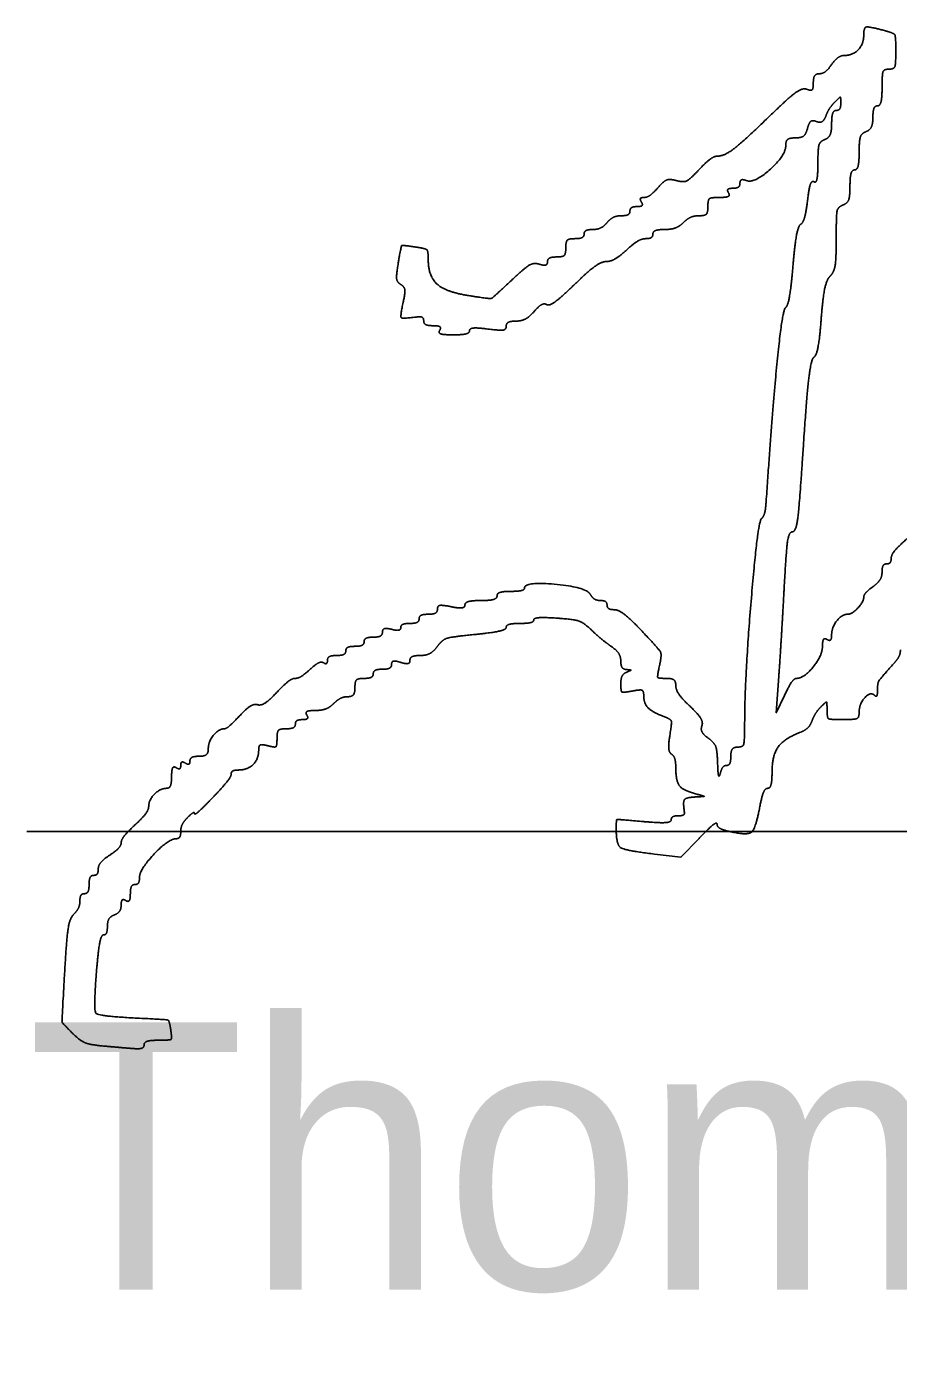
# Model space of a CAD drawing. Extents: x -7.1 to 34, y 0 to 22.
# Drawn here: x 24.528 to 24.984, y 10.546 to 11.25 of the extents above; entities that cross this region are included whole.
import ezdxf

# ---------------------------------------------------------------- set-up
doc = ezdxf.new("R2010")
doc.units = 0
doc.layers.add('SH_Data', color=7, linetype='Continuous')
doc.layers.add('SH_Text', color=7, linetype='Continuous')

msp = doc.modelspace()

# ---------------------------------------------------------------- linework, layer by layer
at = {"layer": 'SH_Data'}
msp.add_line((24.52788, 10.82824), (28.02788, 10.82824), dxfattribs=at)
at = {"layer": 'SH_Text'}
msp.add_line((24.56799, 10.71582), (24.56799, 10.71582), dxfattribs=at)
for points in [[(24.92453, 10.89945), (24.92027, 10.89045), (24.9216, 10.90965)], [(24.85644, 10.81641), (24.87036, 10.81478), (24.87981, 10.82461)]]:
    msp.add_lwpolyline(points, dxfattribs=at)
for points in [[(24.97745, 11.24774), (24.96881, 11.25006), (24.96605, 11.24951), (24.96605, 11.24548)], [(24.98285, 11.23697), (24.98285, 11.24461), (24.98188, 11.24656), (24.97745, 11.24774)], [(24.96605, 11.24548), (24.96605, 11.24086), (24.96035, 11.23485), (24.95596, 11.23485)], [(24.95596, 11.23485), (24.95417, 11.23485), (24.95116, 11.23269), (24.94925, 11.23005)], [(24.97925, 11.22765), (24.98184, 11.22765), (24.98285, 11.23029), (24.98285, 11.23697)], [(24.94925, 11.23005), (24.94735, 11.22741), (24.94441, 11.22525), (24.94272, 11.22525)], [(24.97565, 11.21805), (24.97565, 11.22499), (24.97665, 11.22765), (24.97925, 11.22765)], [(24.93965, 11.22053), (24.93965, 11.21741), (24.93848, 11.21625), (24.9362, 11.21713)], [(24.94272, 11.22525), (24.94104, 11.22525), (24.93965, 11.22313), (24.93965, 11.22053)], [(24.9362, 11.21713), (24.93412, 11.21793), (24.92749, 11.21337), (24.9195, 11.20565)], [(24.95092, 11.21043), (24.95352, 11.21305), (24.95405, 11.21295), (24.95405, 11.20983)], [(24.97325, 11.20845), (24.97457, 11.20845), (24.97565, 11.21277), (24.97565, 11.21805)], [(24.9195, 11.20565), (24.90345, 11.19015), (24.89307, 11.18205), (24.88924, 11.18205)], [(24.94621, 11.2031), (24.94708, 11.20538), (24.9492, 11.20868), (24.95092, 11.21043)], [(24.95165, 11.20605), (24.95033, 11.20605), (24.94925, 11.20293), (24.94925, 11.19911)], [(24.95405, 11.20983), (24.95405, 11.20775), (24.95297, 11.20605), (24.95165, 11.20605)], [(24.97085, 11.20238), (24.97085, 11.20572), (24.97193, 11.20845), (24.97325, 11.20845)], [(24.93659, 11.19659), (24.93738, 11.19959), (24.93921, 11.20102), (24.94126, 11.20023)], [(24.94126, 11.20023), (24.94314, 11.19951), (24.94534, 11.20078), (24.94621, 11.2031)], [(24.94925, 11.19911), (24.94925, 11.19515), (24.94771, 11.19157), (24.94565, 11.19079)], [(24.96725, 11.19492), (24.96923, 11.19568), (24.97085, 11.19904), (24.97085, 11.20238)], [(24.92525, 11.18778), (24.92525, 11.19011), (24.92725, 11.19165), (24.93028, 11.19165)], [(24.93028, 11.19165), (24.93333, 11.19165), (24.93581, 11.19359), (24.93659, 11.19659)], [(24.94565, 11.19079), (24.94318, 11.18984), (24.94205, 11.18597), (24.94205, 11.17839)], [(24.96365, 11.1842), (24.96365, 11.19029), (24.96491, 11.19402), (24.96725, 11.19492)], [(24.90458, 11.16929), (24.90872, 11.16771), (24.92525, 11.1825), (24.92525, 11.18778)], [(24.96125, 11.17485), (24.96257, 11.17485), (24.96365, 11.17906), (24.96365, 11.1842)], [(24.88924, 11.18205), (24.88767, 11.18205), (24.88341, 11.17887), (24.87978, 11.17499)], [(24.94205, 11.17839), (24.94205, 11.17233), (24.94111, 11.16795), (24.93996, 11.16867)], [(24.86795, 11.16928), (24.86441, 11.17021), (24.86131, 11.16901), (24.85831, 11.16555)], [(24.87978, 11.17499), (24.875, 11.16988), (24.87172, 11.16829), (24.86795, 11.16928)], [(24.90125, 11.16791), (24.90125, 11.16937), (24.90275, 11.16999), (24.90458, 11.16929)], [(24.95885, 11.16638), (24.95885, 11.17104), (24.95993, 11.17485), (24.96125, 11.17485)], [(24.85831, 11.16555), (24.85588, 11.16275), (24.8526, 11.16045), (24.85103, 11.16045)], [(24.8906, 11.16045), (24.89408, 11.16045), (24.8961, 11.16149), (24.89525, 11.16285)], [(24.89525, 11.16285), (24.89444, 11.16417), (24.89546, 11.16525), (24.89751, 11.16525)], [(24.89751, 11.16525), (24.89957, 11.16525), (24.90125, 11.16645), (24.90125, 11.16791)], [(24.93996, 11.16867), (24.93881, 11.16938), (24.93731, 11.16499), (24.93662, 11.15891)], [(24.95525, 11.15652), (24.95751, 11.15739), (24.95885, 11.16106), (24.95885, 11.16638)], [(24.8474, 11.15565), (24.84534, 11.15565), (24.84365, 11.15457), (24.84365, 11.15325)], [(24.84965, 11.15805), (24.85047, 11.15673), (24.84945, 11.15565), (24.8474, 11.15565)], [(24.85103, 11.16045), (24.84946, 11.16045), (24.84884, 11.15937), (24.84965, 11.15805)], [(24.87983, 11.15085), (24.88285, 11.15085), (24.88445, 11.15251), (24.88445, 11.15565)], [(24.88445, 11.15565), (24.88445, 11.1592), (24.88605, 11.16045), (24.8906, 11.16045)], [(24.93662, 11.15891), (24.93594, 11.15283), (24.93433, 11.14718), (24.93305, 11.14636)], [(24.95165, 11.13877), (24.95165, 11.15111), (24.95254, 11.15548), (24.95525, 11.15652)], [(24.83915, 11.15085), (24.83667, 11.15085), (24.8333, 11.14923), (24.83165, 11.14725)], [(24.84365, 11.15325), (24.84365, 11.15193), (24.84163, 11.15085), (24.83915, 11.15085)], [(24.8716, 11.14725), (24.87358, 11.14923), (24.87728, 11.15085), (24.87983, 11.15085)], [(24.82416, 11.14365), (24.82168, 11.14365), (24.81965, 11.14257), (24.81965, 11.14125)], [(24.83165, 11.14725), (24.83001, 11.14527), (24.82664, 11.14365), (24.82416, 11.14365)], [(24.85565, 11.14125), (24.85565, 11.14257), (24.85843, 11.14365), (24.86183, 11.14365)], [(24.86183, 11.14365), (24.86522, 11.14365), (24.86962, 11.14527), (24.8716, 11.14725)], [(24.93305, 11.14636), (24.93177, 11.14553), (24.92993, 11.13568), (24.92897, 11.12446)], [(24.73099, 11.13455), (24.72439, 11.13551), (24.72382, 11.13496), (24.72233, 11.12612)], [(24.73805, 11.12767), (24.73805, 11.1323), (24.73659, 11.13373), (24.73099, 11.13455)], [(24.81485, 11.13885), (24.81165, 11.13885), (24.81005, 11.13725), (24.81005, 11.13405)], [(24.81965, 11.14125), (24.81965, 11.13993), (24.81749, 11.13885), (24.81485, 11.13885)], [(24.84177, 11.13285), (24.84533, 11.13615), (24.84991, 11.13885), (24.85195, 11.13885)], [(24.85195, 11.13885), (24.85399, 11.13885), (24.85565, 11.13993), (24.85565, 11.14125)], [(24.94844, 11.11919), (24.9505, 11.12124), (24.95165, 11.1283), (24.95165, 11.13877)], [(24.7603, 11.10881), (24.74777, 11.11069), (24.73805, 11.11893), (24.73805, 11.12767)], [(24.80525, 11.12925), (24.80261, 11.12925), (24.80045, 11.1281), (24.80045, 11.12669)], [(24.81005, 11.13405), (24.81005, 11.13085), (24.80845, 11.12925), (24.80525, 11.12925)], [(24.83109, 11.12685), (24.83341, 11.12685), (24.83822, 11.12955), (24.84177, 11.13285)], [(24.72233, 11.12612), (24.72126, 11.11976), (24.72169, 11.11607), (24.72365, 11.11486)], [(24.79622, 11.12547), (24.7934, 11.12637), (24.78852, 11.12355), (24.78157, 11.117)], [(24.80045, 11.12669), (24.80045, 11.12528), (24.79855, 11.12474), (24.79622, 11.12547)], [(24.81463, 11.11486), (24.82137, 11.12146), (24.82877, 11.12685), (24.83109, 11.12685)], [(24.92897, 11.12446), (24.92801, 11.11325), (24.92628, 11.10349), (24.92513, 11.10278)], [(24.72365, 11.11486), (24.72555, 11.11368), (24.726, 11.11045), (24.72492, 11.10555)], [(24.78157, 11.117), (24.77165, 11.10766), (24.77062, 11.10726), (24.7603, 11.10881)], [(24.80009, 11.10428), (24.80135, 11.1035), (24.80789, 11.10826), (24.81463, 11.11486)], [(24.9438, 11.09705), (24.94462, 11.10785), (24.94661, 11.11735), (24.94844, 11.11919)], [(24.72492, 11.10555), (24.72328, 11.09808), (24.72454, 11.09682), (24.73265, 11.09788)], [(24.78397, 11.09565), (24.78679, 11.09565), (24.79105, 11.09791), (24.79345, 11.10068)], [(24.79345, 11.10068), (24.79584, 11.10344), (24.79883, 11.10506), (24.80009, 11.10428)], [(24.92513, 11.10278), (24.92347, 11.10175), (24.91826, 11.04967), (24.91494, 11.00085)], [(24.73265, 11.09788), (24.7343, 11.09809), (24.73565, 11.09714), (24.73565, 11.09576)], [(24.73565, 11.09576), (24.73565, 11.09438), (24.73788, 11.09325), (24.7406, 11.09325)], [(24.7406, 11.09325), (24.74331, 11.09325), (24.74487, 11.09217), (24.74405, 11.09085)], [(24.76925, 11.09151), (24.77556, 11.09066), (24.77885, 11.09116), (24.77885, 11.09294)], [(24.77885, 11.09294), (24.77885, 11.09443), (24.78116, 11.09565), (24.78397, 11.09565)], [(24.93988, 11.07659), (24.94125, 11.07744), (24.94301, 11.08665), (24.9438, 11.09705)], [(24.74405, 11.09085), (24.74317, 11.08943), (24.74603, 11.08845), (24.75111, 11.08845)], [(24.75111, 11.08845), (24.75581, 11.08845), (24.75965, 11.08943), (24.75965, 11.09063)], [(24.75965, 11.09063), (24.75965, 11.09182), (24.76397, 11.09222), (24.76925, 11.09151)], [(24.93444, 11.03015), (24.93609, 11.05529), (24.93848, 11.07573), (24.93988, 11.07659)], [(24.92874, 10.98525), (24.93061, 10.98525), (24.93244, 10.99973), (24.93444, 11.03015)], [(24.91494, 11.00085), (24.91467, 10.99689), (24.91361, 10.99303), (24.91257, 10.99226)], [(24.91257, 10.99226), (24.91058, 10.99079), (24.90379, 10.90966), (24.90371, 10.88625)], [(24.92446, 10.95705), (24.92548, 10.97576), (24.92692, 10.98525), (24.92874, 10.98525)], [(24.9888, 10.98168), (24.98421, 10.97773), (24.98045, 10.97314), (24.98045, 10.97148)], [(24.97805, 10.96845), (24.97673, 10.96845), (24.97565, 10.96653), (24.97565, 10.96418)], [(24.98045, 10.97148), (24.98045, 10.96981), (24.97937, 10.96845), (24.97805, 10.96845)], [(24.97565, 10.96418), (24.97565, 10.96184), (24.97349, 10.95836), (24.97085, 10.95645)], [(24.77405, 10.95165), (24.77405, 10.95033), (24.77027, 10.94925), (24.76565, 10.94925)], [(24.78125, 10.95405), (24.77729, 10.95405), (24.77405, 10.95297), (24.77405, 10.95165)], [(24.78845, 10.95585), (24.78845, 10.95486), (24.78521, 10.95405), (24.78125, 10.95405)], [(24.82277, 10.95264), (24.82074, 10.95622), (24.78844, 10.95925), (24.78845, 10.95585)], [(24.82817, 10.94925), (24.82626, 10.94925), (24.82383, 10.95078), (24.82277, 10.95264)], [(24.9216, 10.90965), (24.92233, 10.92021), (24.92362, 10.94154), (24.92446, 10.95705)], [(24.97085, 10.95645), (24.96821, 10.95455), (24.96605, 10.95208), (24.96605, 10.95095)], [(24.74285, 10.94475), (24.74285, 10.94327), (24.74069, 10.94205), (24.73805, 10.94205)], [(24.75005, 10.94601), (24.74547, 10.94693), (24.74285, 10.94647), (24.74285, 10.94475)], [(24.75725, 10.94691), (24.75725, 10.94559), (24.75412, 10.9452), (24.75005, 10.94601)], [(24.76565, 10.94925), (24.76103, 10.94925), (24.75725, 10.9482), (24.75725, 10.94691)], [(24.83165, 10.94685), (24.83165, 10.94817), (24.83009, 10.94925), (24.82817, 10.94925)], [(24.83549, 10.94445), (24.83338, 10.94445), (24.83165, 10.94553), (24.83165, 10.94685)], [(24.84998, 10.93318), (24.84412, 10.93938), (24.8376, 10.94445), (24.83549, 10.94445)], [(24.96605, 10.95095), (24.96605, 10.94857), (24.95991, 10.94205), (24.95765, 10.94205)], [(24.73325, 10.93965), (24.73325, 10.93833), (24.73109, 10.93725), (24.72845, 10.93725)], [(24.73805, 10.94205), (24.73541, 10.94205), (24.73325, 10.94097), (24.73325, 10.93965)], [(24.78605, 10.93725), (24.79001, 10.93725), (24.79325, 10.93806), (24.79325, 10.93905)], [(24.79325, 10.93905), (24.79325, 10.94004), (24.79882, 10.94047), (24.80562, 10.94)], [(24.80562, 10.94), (24.81418, 10.93941), (24.81962, 10.93756), (24.82329, 10.934)], [(24.95765, 10.94205), (24.95465, 10.94205), (24.94925, 10.93514), (24.94925, 10.93128)], [(24.71405, 10.93273), (24.71405, 10.93126), (24.71189, 10.93005), (24.70925, 10.93005)], [(24.71885, 10.93416), (24.71617, 10.93486), (24.71405, 10.93423), (24.71405, 10.93273)], [(24.72365, 10.93508), (24.72365, 10.93388), (24.72149, 10.93347), (24.71885, 10.93416)], [(24.72845, 10.93725), (24.72581, 10.93725), (24.72365, 10.93628), (24.72365, 10.93508)], [(24.74278, 10.92515), (24.74532, 10.92868), (24.75027, 10.93026), (24.76251, 10.93146)], [(24.76251, 10.93146), (24.7715, 10.93235), (24.77885, 10.93402), (24.77885, 10.93516)], [(24.77885, 10.93516), (24.77885, 10.93631), (24.78209, 10.93725), (24.78605, 10.93725)], [(24.82329, 10.934), (24.82621, 10.93117), (24.8309, 10.92727), (24.83372, 10.92532)], [(24.85915, 10.91518), (24.86039, 10.92084), (24.85893, 10.9237), (24.84998, 10.93318)], [(24.94925, 10.93128), (24.94925, 10.92913), (24.94817, 10.92804), (24.94685, 10.92885)], [(24.69965, 10.92525), (24.69701, 10.92525), (24.69485, 10.92417), (24.69485, 10.92285)], [(24.70445, 10.92765), (24.70445, 10.92633), (24.70229, 10.92525), (24.69965, 10.92525)], [(24.70925, 10.93005), (24.70661, 10.93005), (24.70445, 10.92897), (24.70445, 10.92765)], [(24.73392, 10.92045), (24.73693, 10.92045), (24.74092, 10.92257), (24.74278, 10.92515)], [(24.83372, 10.92532), (24.83655, 10.92338), (24.83885, 10.91987), (24.83885, 10.91752)], [(24.94445, 10.92529), (24.94445, 10.92041), (24.9347, 10.90845), (24.93073, 10.90845)], [(24.94685, 10.92885), (24.94553, 10.92967), (24.94445, 10.92807), (24.94445, 10.92529)], [(24.98225, 10.91677), (24.9839, 10.91861), (24.98525, 10.92157), (24.98525, 10.92335)], [(24.68322, 10.91663), (24.6821, 10.91732), (24.6789, 10.91577), (24.67612, 10.91317)], [(24.68525, 10.91791), (24.68525, 10.91652), (24.68434, 10.91594), (24.68322, 10.91663)], [(24.69005, 10.92045), (24.68741, 10.92045), (24.68525, 10.91931), (24.68525, 10.91791)], [(24.69485, 10.92285), (24.69485, 10.92153), (24.69269, 10.92045), (24.69005, 10.92045)], [(24.71885, 10.91582), (24.71885, 10.91729), (24.7209, 10.91773), (24.72365, 10.91685)], [(24.72365, 10.91685), (24.72641, 10.91598), (24.72845, 10.91642), (24.72845, 10.91789)], [(24.72845, 10.91789), (24.72845, 10.9193), (24.73092, 10.92045), (24.73392, 10.92045)], [(24.83885, 10.91752), (24.83885, 10.91518), (24.8402, 10.91317), (24.84185, 10.91306)], [(24.97325, 10.90216), (24.97325, 10.90599), (24.97471, 10.90836), (24.98225, 10.91677)], [(24.67612, 10.91317), (24.67333, 10.91058), (24.66982, 10.90845), (24.66832, 10.90845)], [(24.70445, 10.90845), (24.70709, 10.90845), (24.70925, 10.90953), (24.70925, 10.91085)], [(24.70925, 10.91085), (24.70925, 10.91217), (24.71141, 10.91325), (24.71405, 10.91325)], [(24.71405, 10.91325), (24.71669, 10.91325), (24.71885, 10.91441), (24.71885, 10.91582)], [(24.84185, 10.91166), (24.8402, 10.911), (24.83885, 10.90826), (24.83885, 10.90557)], [(24.84185, 10.91306), (24.84425, 10.91291), (24.84425, 10.91263), (24.84185, 10.91166)], [(24.86266, 10.90845), (24.85845, 10.90845), (24.8579, 10.9095), (24.85915, 10.91518)], [(24.66832, 10.90845), (24.66681, 10.90845), (24.66246, 10.90512), (24.65866, 10.90104)], [(24.69588, 10.89885), (24.69805, 10.89885), (24.69965, 10.90089), (24.69965, 10.90365)], [(24.69965, 10.90365), (24.69965, 10.90685), (24.70125, 10.90845), (24.70445, 10.90845)], [(24.83885, 10.90557), (24.83885, 10.90166), (24.84005, 10.90092), (24.84485, 10.90184)], [(24.84485, 10.90184), (24.849, 10.90263), (24.85085, 10.90192), (24.85085, 10.89955)], [(24.86765, 10.90462), (24.86765, 10.9069), (24.86564, 10.90845), (24.86266, 10.90845)], [(24.87511, 10.89382), (24.87101, 10.89765), (24.86765, 10.90251), (24.86765, 10.90462)], [(24.93073, 10.90845), (24.92966, 10.90845), (24.92687, 10.9044), (24.92453, 10.89945)], [(24.97177, 10.89954), (24.97259, 10.89872), (24.97325, 10.8999), (24.97325, 10.90216)], [(24.65866, 10.90104), (24.65485, 10.89696), (24.65036, 10.89409), (24.64869, 10.89465)], [(24.67894, 10.89165), (24.68223, 10.89165), (24.68653, 10.89327), (24.68851, 10.89525)], [(24.68851, 10.89525), (24.69049, 10.89723), (24.69381, 10.89885), (24.69588, 10.89885)], [(24.85085, 10.89955), (24.85085, 10.89541), (24.85522, 10.8908), (24.86136, 10.88848)], [(24.94372, 10.89363), (24.94631, 10.89625), (24.94685, 10.89594), (24.94685, 10.89183)], [(24.96365, 10.89063), (24.96365, 10.8951), (24.96964, 10.90167), (24.97177, 10.89954)], [(24.63929, 10.88886), (24.63579, 10.88512), (24.6322, 10.88205), (24.63132, 10.88205)], [(24.64869, 10.89465), (24.64702, 10.89521), (24.64279, 10.8926), (24.63929, 10.88886)], [(24.6722, 10.88685), (24.67425, 10.88685), (24.67527, 10.88793), (24.67445, 10.88925)], [(24.67445, 10.88925), (24.67362, 10.89061), (24.67557, 10.89165), (24.67894, 10.89165)], [(24.86136, 10.88848), (24.86498, 10.88711), (24.8656, 10.88513), (24.86452, 10.87846)], [(24.88133, 10.88363), (24.88201, 10.8854), (24.87921, 10.88998), (24.87511, 10.89382)], [(24.93897, 10.8862), (24.93986, 10.88854), (24.942, 10.89188), (24.94372, 10.89363)], [(24.94685, 10.89183), (24.94685, 10.88774), (24.94836, 10.88685), (24.95525, 10.88685)], [(24.95525, 10.88685), (24.96129, 10.88685), (24.96365, 10.88792), (24.96365, 10.89063)], [(24.63132, 10.88205), (24.62831, 10.88205), (24.62285, 10.87521), (24.62285, 10.87143)], [(24.65885, 10.87697), (24.65885, 10.88045), (24.66037, 10.88205), (24.66365, 10.88205)], [(24.66365, 10.88205), (24.66629, 10.88205), (24.66845, 10.88313), (24.66845, 10.88445)], [(24.66845, 10.88445), (24.66845, 10.88577), (24.67014, 10.88685), (24.6722, 10.88685)], [(24.88467, 10.8771), (24.88215, 10.87891), (24.88065, 10.88185), (24.88133, 10.88363)], [(24.90371, 10.88625), (24.90367, 10.87561), (24.90283, 10.87245), (24.90005, 10.87245)], [(24.93312, 10.88032), (24.93545, 10.88121), (24.93809, 10.88386), (24.93897, 10.8862)], [(24.65405, 10.87315), (24.65774, 10.87219), (24.65885, 10.87308), (24.65885, 10.87697)], [(24.86452, 10.87846), (24.86378, 10.87388), (24.86418, 10.86952), (24.86541, 10.86876)], [(24.88953, 10.86412), (24.88934, 10.87066), (24.88777, 10.87487), (24.88467, 10.8771)], [(24.91805, 10.85936), (24.91805, 10.86807), (24.92447, 10.877), (24.93312, 10.88032)], [(24.61805, 10.86765), (24.61541, 10.86765), (24.61325, 10.86651), (24.61325, 10.86511)], [(24.62285, 10.87143), (24.62285, 10.86925), (24.62082, 10.86765), (24.61805, 10.86765)], [(24.63863, 10.86045), (24.64338, 10.86045), (24.64925, 10.8662), (24.64925, 10.87086)], [(24.64925, 10.87086), (24.64925, 10.87322), (24.65085, 10.87399), (24.65405, 10.87315)], [(24.86541, 10.86876), (24.86665, 10.86799), (24.86765, 10.86466), (24.86765, 10.86134)], [(24.89645, 10.86765), (24.89645, 10.86501), (24.89545, 10.86285), (24.89423, 10.86285)], [(24.90005, 10.87245), (24.89805, 10.87245), (24.89645, 10.87032), (24.89645, 10.86765)], [(24.60605, 10.86165), (24.60469, 10.8625), (24.60365, 10.86048), (24.60365, 10.857)], [(24.60845, 10.86285), (24.60845, 10.86138), (24.60737, 10.86084), (24.60605, 10.86165)], [(24.61085, 10.86405), (24.60953, 10.86487), (24.60845, 10.86433), (24.60845, 10.86285)], [(24.61325, 10.86511), (24.61325, 10.86371), (24.61217, 10.86324), (24.61085, 10.86405)], [(24.63485, 10.85825), (24.63485, 10.85946), (24.63655, 10.86045), (24.63863, 10.86045)], [(24.86765, 10.86134), (24.86765, 10.85457), (24.87172, 10.84955), (24.87862, 10.84779)], [(24.89091, 10.85865), (24.89031, 10.85634), (24.88969, 10.85881), (24.88953, 10.86412)], [(24.89423, 10.86285), (24.89301, 10.86285), (24.89151, 10.86096), (24.89091, 10.85865)], [(24.60365, 10.857), (24.60365, 10.85362), (24.6025, 10.85085), (24.60108, 10.85085)], [(24.62525, 10.84605), (24.63053, 10.85155), (24.63485, 10.85704), (24.63485, 10.85825)], [(24.91576, 10.85085), (24.91702, 10.85085), (24.91805, 10.85468), (24.91805, 10.85936)], [(24.60108, 10.85085), (24.59765, 10.85085), (24.59165, 10.84471), (24.59165, 10.84119)], [(24.61565, 10.83763), (24.61565, 10.83677), (24.61997, 10.84056), (24.62525, 10.84605)], [(24.87785, 10.84633), (24.87302, 10.84608), (24.87132, 10.84366), (24.87217, 10.83825)], [(24.87862, 10.84779), (24.88264, 10.84677), (24.88254, 10.84657), (24.87785, 10.84633)], [(24.9118, 10.84191), (24.91272, 10.84683), (24.9145, 10.85085), (24.91576, 10.85085)], [(24.59165, 10.84119), (24.59165, 10.83964), (24.58841, 10.83535), (24.58445, 10.83165)], [(24.89644, 10.82806), (24.90537, 10.8261), (24.90953, 10.82985), (24.9118, 10.84191)], [(24.60845, 10.82823), (24.60845, 10.8303), (24.61007, 10.83362), (24.61205, 10.8356)], [(24.61205, 10.8356), (24.61403, 10.83758), (24.61565, 10.83849), (24.61565, 10.83763)], [(24.85085, 10.83342), (24.8372, 10.83465), (24.83645, 10.83444), (24.83645, 10.82942)], [(24.86525, 10.83428), (24.86525, 10.83308), (24.85881, 10.83269), (24.85085, 10.83342)], [(24.86885, 10.83645), (24.86687, 10.83645), (24.86525, 10.83548), (24.86525, 10.83428)], [(24.87217, 10.83825), (24.87233, 10.83726), (24.87083, 10.83645), (24.86885, 10.83645)], [(24.87981, 10.82461), (24.885, 10.83002), (24.88925, 10.83336), (24.88925, 10.83204)], [(24.88925, 10.83204), (24.88925, 10.83072), (24.89249, 10.82893), (24.89644, 10.82806)], [(24.58445, 10.83165), (24.58049, 10.82796), (24.57725, 10.82377), (24.57725, 10.82235)], [(24.60597, 10.82445), (24.60734, 10.82445), (24.60845, 10.82615), (24.60845, 10.82823)], [(24.83645, 10.82942), (24.83645, 10.8213), (24.84122, 10.8182), (24.85644, 10.81641)], [(24.57725, 10.82235), (24.57725, 10.82093), (24.57455, 10.818), (24.57125, 10.81583)], [(24.58685, 10.80413), (24.58685, 10.80825), (24.60211, 10.82445), (24.60597, 10.82445)], [(24.57125, 10.81583), (24.56795, 10.81367), (24.56525, 10.81041), (24.56525, 10.80858)], [(24.56285, 10.80525), (24.56153, 10.80525), (24.56045, 10.80309), (24.56045, 10.80045)], [(24.56525, 10.80858), (24.56525, 10.80675), (24.56417, 10.80525), (24.56285, 10.80525)], [(24.58445, 10.80045), (24.58577, 10.80045), (24.58685, 10.80211), (24.58685, 10.80413)], [(24.56045, 10.80045), (24.56045, 10.79781), (24.55937, 10.79565), (24.55805, 10.79565)], [(24.58205, 10.79551), (24.58205, 10.79823), (24.58313, 10.80045), (24.58445, 10.80045)], [(24.55565, 10.79188), (24.55565, 10.78981), (24.5542, 10.78666), (24.55243, 10.78489)], [(24.55805, 10.79565), (24.55673, 10.79565), (24.55565, 10.79396), (24.55565, 10.79188)], [(24.57365, 10.78452), (24.57563, 10.78528), (24.57725, 10.78762), (24.57725, 10.78972)], [(24.57725, 10.78972), (24.57725, 10.79182), (24.57833, 10.79287), (24.57965, 10.79205)], [(24.57965, 10.79205), (24.58097, 10.79124), (24.58205, 10.79279), (24.58205, 10.79551)], [(24.55243, 10.78489), (24.55034, 10.7828), (24.54868, 10.77229), (24.54768, 10.75491)], [(24.57005, 10.7786), (24.57005, 10.7811), (24.57167, 10.78376), (24.57365, 10.78452)], [(24.568, 10.77405), (24.56913, 10.77405), (24.57005, 10.7761), (24.57005, 10.7786)], [(24.56452, 10.75702), (24.56531, 10.76639), (24.56687, 10.77405), (24.568, 10.77405)], [(24.54768, 10.75491), (24.5462, 10.72896), (24.54632, 10.72797), (24.55184, 10.72245)], [(24.58691, 10.73038), (24.56536, 10.73139), (24.56265, 10.73463), (24.56452, 10.75702)], [(24.60322, 10.72425), (24.60253, 10.72913), (24.60094, 10.72973), (24.58691, 10.73038)], [(24.55184, 10.72245), (24.55561, 10.71868), (24.56108, 10.71644), (24.56799, 10.71582)], [(24.59662, 10.71885), (24.60289, 10.71885), (24.60387, 10.71966), (24.60322, 10.72425)], [(24.56799, 10.71582), (24.57375, 10.71531), (24.58088, 10.7147), (24.58385, 10.71447)], [(24.58385, 10.71447), (24.58682, 10.71424), (24.58925, 10.71513), (24.58925, 10.71645)], [(24.58925, 10.71645), (24.58925, 10.71777), (24.59257, 10.71885), (24.59662, 10.71885)]]:
    msp.add_open_spline(points, degree=2, dxfattribs=at)

# ---------------------------------------------------------------- texts
msp.add_text('Thomas D. Corey', height=0.1399997, dxfattribs=at).set_placement((24.52788, 10.58824))

doc.saveas('drawing.dxf')
